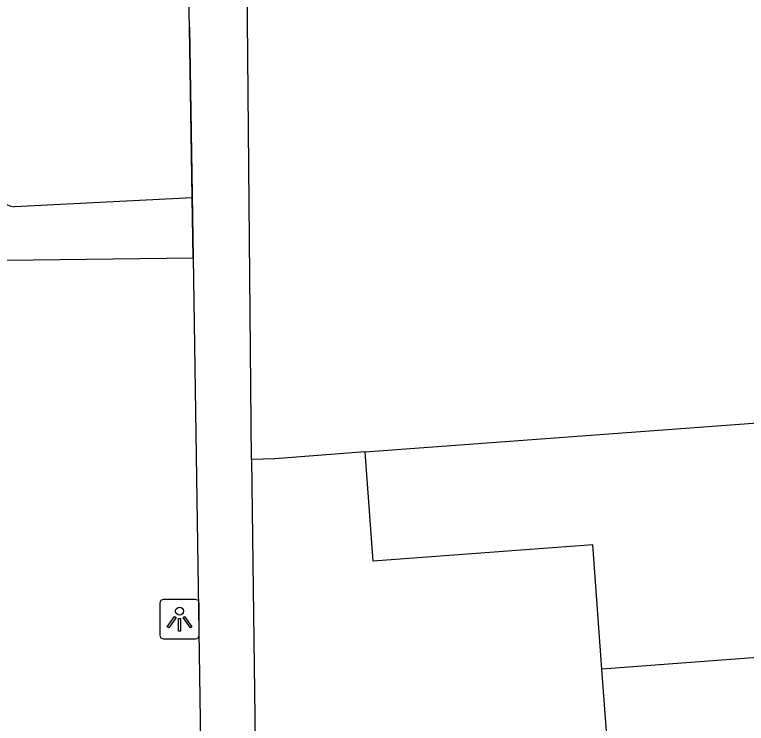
# Model space of a CAD drawing. Extents: x 161087 to 161922, y 382574 to 383873.
# Drawn here: x 161649.31 to 161667.8, y 383534.61 to 383552.52 of the extents above; entities that cross this region are included whole.
import ezdxf

# ---------------------------------------------------------------- set-up
doc = ezdxf.new("R2010")
doc.units = 0
for name, color, linetype in [('IMGEO_Hek', 7, 'Continuous'), ('IMGEO_Lichtpunt', 7, 'Continuous'), ('IMGEO_Pand', 7, 'Continuous'), ('IMGEO_Rijbaan_lokaal_gesloten', 7, 'Continuous'), ('IMGEO_Voetpad_open', 7, 'Continuous')]:
    doc.layers.add(name, color=color, linetype=linetype)

msp = doc.modelspace()

# ---------------------------------------------------------------- linework, layer by layer
at = {"layer": 'IMGEO_Hek'}
msp.add_lwpolyline([(161653.732, 383552.208), (161653.82, 383546.378), (161654.174, 383523.032)], dxfattribs=at)
at = {"layer": 'IMGEO_Lichtpunt'}
for p, q in [((161653.881, 383537.744), (161653.073, 383537.744)), ((161653.881, 383537.744), (161653.073, 383537.744)), ((161652.979, 383537.649), (161652.979, 383536.842)), ((161652.979, 383537.649), (161652.979, 383536.842)), ((161653.975, 383536.842), (161653.975, 383537.649)), ((161653.975, 383536.842), (161653.975, 383537.649)), ((161653.073, 383536.748), (161653.881, 383536.748)), ((161653.073, 383536.748), (161653.881, 383536.748))]:
    msp.add_line(p, q, dxfattribs=at)
for points in [[(161653.353, 383537.313), (161653.392, 383537.285), (161653.204, 383537.023), (161653.166, 383537.05), (161653.353, 383537.313)], [(161653.455, 383537.265), (161653.502, 383537.265), (161653.502, 383536.943), (161653.455, 383536.943), (161653.455, 383537.265)], [(161653.565, 383537.285), (161653.603, 383537.312), (161653.79, 383537.05), (161653.751, 383537.022), (161653.565, 383537.285)]]:
    msp.add_lwpolyline(points, dxfattribs=at)
msp.add_circle((161653.478, 383537.447), 0.0994, dxfattribs=at)
for centre, start, end in [((161653.073, 383537.649), 90, 180), ((161653.073, 383537.649), 90, 180), ((161653.881, 383537.649), 0, 90), ((161653.881, 383537.649), 0, 90), ((161653.073, 383536.842), 180, 270), ((161653.073, 383536.842), 180, 270), ((161653.881, 383536.842), 270, 0), ((161653.881, 383536.842), 270, 360)]:
    msp.add_arc(centre, 0.0946, start, end, dxfattribs=at)
at = {"layer": 'IMGEO_Pand'}
for points in [[(161655.296, 383541.276), (161655.184, 383553.329)], [(161658.166, 383541.47), (161674.582, 383542.69)], [(161658.166, 383541.47), (161655.887, 383541.3), (161655.296, 383541.276)], [(161664.15, 383535.98), (161663.915, 383539.122), (161658.372, 383538.708), (161658.166, 383541.47)], [(161675.611, 383536.838), (161664.15, 383535.98)], [(161659.076, 383529.608), (161658.865, 383532.428), (161664.384, 383532.84), (161664.15, 383535.98)]]:
    msp.add_lwpolyline(points, dxfattribs=at)
at = {"layer": 'IMGEO_Rijbaan_lokaal_gesloten'}
for points in [[(161653.797, 383547.893), (161649.311, 383547.663)], [(161653.82, 383546.378), (161653.797, 383547.893)], [(161648.872, 383463.823), (161647.749, 383546.3), (161653.82, 383546.378)]]:
    msp.add_lwpolyline(points, dxfattribs=at)
msp.add_arc((161649.35, 383548.168), 0.506, 181.3212, 265.576, dxfattribs=at)
at = {"layer": 'IMGEO_Voetpad_open'}
for points in [[(161653.797, 383547.893), (161653.732, 383552.208), (161653.653, 383555.68)], [(161653.82, 383546.378), (161654.174, 383523.032), (161654.357, 383510.971), (161654.861, 383477.669), (161654.872, 383470.127), (161655.005, 383465.074), (161655.027, 383463.821)], [(161655.296, 383541.276), (161655.53, 383523.035), (161665.106, 383523.935)]]:
    msp.add_lwpolyline(points, dxfattribs=at)

doc.saveas('drawing.dxf')
